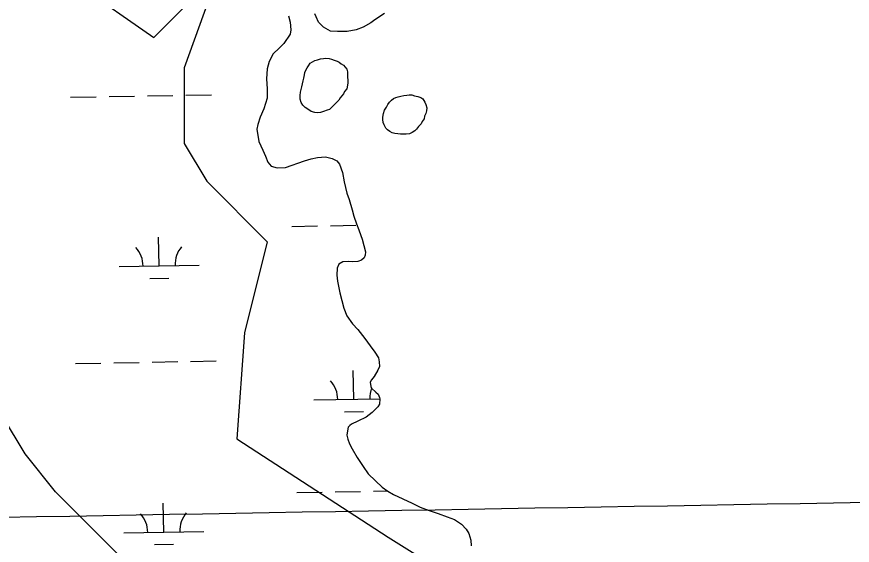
# Model space of a CAD drawing. Extents: x 3903937 to 3942190, y 260677 to 286651.
# Drawn here: x 3912228 to 3913273, y 272112 to 272772 of the extents above; entities that cross this region are included whole.
import ezdxf

# ---------------------------------------------------------------- set-up
doc = ezdxf.new("R2010")
doc.units = 0
for name, color, linetype in [('V-GRID-MAJR', 7, 'Continuous'), ('V-SITE-VEGE', 7, 'Continuous'), ('V-TOPO-SHOR', 7, 'Continuous'), ('V-WETL-SWMP', 7, 'Continuous')]:
    doc.layers.add(name, color=color, linetype=linetype)

msp = doc.modelspace()

# ---------------------------------------------------------------- linework, layer by layer
at = {"layer": 'V-GRID-MAJR'}
for points in [[(3913520.414, 266109.772), (3913415.549, 272167.798), (3913310.651, 278227.748), (3913205.754, 284287.69), (3913205.721, 284289.62200000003)], [(3908100.257, 272076.177), (3913415.549, 272167.798), (3918730.829, 272260.192), (3924046.094, 272353.359), (3929361.347, 272447.3), (3934676.585, 272542.013), (3939991.81, 272637.5), (3939991.811, 272637.5)]]:
    msp.add_spline(points, degree=3, dxfattribs=at)
at = {"layer": 'V-SITE-VEGE'}
for points in [[(3912475.015, 272812.647), (3912437.186, 272708.566), (3912437.186, 272613.944), (3912465.557, 272566.635), (3912541.216, 272490.939), (3912512.845, 272377.396), (3912503.3880000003, 272244.929), (3912692.5330000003, 272121.922), (3912843.847, 272027.303), (3912947.877, 271951.607), (3913004.6210000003, 271875.91000000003), (3913004.6210000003, 271809.676), (3912976.25, 271705.59500000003), (3912919.507, 271696.13300000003), (3912777.648, 271752.903), (3912739.819, 271800.214), (3912683.073, 271866.449), (3912597.96, 271904.29600000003), (3912484.472, 271970.53), (3912437.186, 272027.303), (3912361.529, 272093.537), (3912276.41, 272178.693), (3912238.583, 272226.004), (3912210.2120000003, 272273.313)], [(3912304.785, 272812.647), (3912399.358, 272746.413), (3912446.644, 272793.724)]]:
    msp.add_lwpolyline(points, dxfattribs=at)
at = {"layer": 'V-TOPO-SHOR'}
for points in [[(3912567.654, 272773.598), (3912570.1010000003, 272765.34)], [(3912687.89, 272776.35), (3912675.745, 272768.347), (3912670.654, 272764.749), (3912661.248, 272759.135), (3912652.603, 272755.895), (3912641.1890000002, 272753.81200000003), (3912628.967, 272753.693), (3912620.2860000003, 272754.398), (3912611.565, 272759.043), (3912605.196, 272765.289), (3912602.37, 272771.966), (3912600.754, 272775.89400000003)], [(3912570.1010000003, 272765.34), (3912570.589, 272755.88300000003), (3912569.8540000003, 272750.355), (3912562.079, 272738.843), (3912556.224, 272732.871), (3912548.798, 272726.097), (3912543.77, 272716.188), (3912541.1, 272707.093), (3912540.43, 272694.865), (3912541.341, 272682.255), (3912541.063, 272670.424), (3912536.8540000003, 272657.37), (3912532.228, 272646.679), (3912529.555, 272637.582), (3912528.431, 272631.657), (3912530.552, 272616.301), (3912535.7830000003, 272605.707), (3912539.0130000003, 272597.851), (3912541.847, 272590.388), (3912546.23, 272585.69800000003), (3912553.744, 272583.406), (3912563.99, 272583.902), (3912587.964, 272592.02), (3912596.217, 272594.863), (3912604.088, 272596.518), (3912613.941, 272597.007), (3912622.633, 272595.121), (3912628.183, 272592.02), (3912631.771, 272588.113), (3912635.4220000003, 272577.502), (3912637.505, 272566.088), (3912640.798, 272551.924), (3912643.637, 272544.066), (3912647.313, 272531.09), (3912649.361, 272523.226), (3912653.004, 272513.404), (3912655.839, 272505.939), (3912658.274, 272498.865), (3912659.898, 272494.148)], [(3912640.716, 272681.99700000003), (3912637.986, 272678.814), (3912636.434, 272676.037), (3912634.488, 272673.256), (3912632.541, 272670.87), (3912630.593, 272668.089), (3912627.863, 272664.906), (3912625.129, 272662.117), (3912622, 272659.324), (3912619.2660000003, 272656.536), (3912616.12, 272655.322), (3912611.7970000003, 272653.702), (3912607.862, 272652.477), (3912604.711, 272652.053), (3912600.758, 272652.803), (3912596.406, 272653.946), (3912592.037, 272656.663), (3912588.859, 272659), (3912585.676, 272661.73), (3912583.667, 272665.263), (3912582.447, 272669.195), (3912582.4, 272673.93), (3912582.756, 272677.881), (3912583.5100000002, 272681.438), (3912584.663, 272684.606), (3912585.412, 272688.559), (3912586.168, 272692.116), (3912586.9220000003, 272695.676), (3912587.671, 272699.628), (3912588.431, 272702.792), (3912589.586, 272705.565), (3912591.1380000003, 272708.343), (3912592.6890000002, 272711.12), (3912595.026, 272714.3), (3912597.772, 272715.906), (3912600.9110000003, 272717.513), (3912604.061, 272718.335), (3912607.9960000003, 272719.555), (3912611.541, 272719.985), (3912614.6950000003, 272720.411), (3912618.643, 272720.055), (3912621.807, 272719.297), (3912624.975, 272718.14400000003), (3912628.541, 272716.6), (3912631.3140000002, 272715.445), (3912633.702, 272713.495), (3912636.481, 272711.55), (3912638.8710000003, 272709.205), (3912640.8680000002, 272706.858), (3912641.691, 272703.315), (3912641.724, 272700.159), (3912641.753, 272697.003), (3912642.191, 272692.665), (3912642.2260000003, 272689.116), (3912640.716, 272681.99700000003)], [(3912737.355, 272644.67), (3912735.021, 272641.492), (3912733.8680000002, 272638.32300000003), (3912730.347, 272635.13300000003), (3912728.0100000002, 272631.952), (3912725.667, 272629.56200000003), (3912722.5300000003, 272627.559), (3912718.995, 272625.947), (3912715.0530000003, 272625.513), (3912711.108, 272625.474), (3912707.952, 272625.444), (3912704.792, 272625.808), (3912700.84, 272626.558), (3912697.6750000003, 272627.315), (3912694.503, 272628.864), (3912691.722, 272630.809), (3912689.725, 272633.156), (3912687.321, 272637.078), (3912686.106, 272640.224), (3912685.676, 272643.76900000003), (3912685.645, 272646.927), (3912686.7860000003, 272651.277), (3912687.929, 272655.629), (3912690.2600000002, 272659.203), (3912692.199, 272662.772), (3912694.145, 272665.556), (3912696.488, 272667.946), (3912699.23, 272669.945), (3912701.9760000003, 272671.55), (3912705.126, 272672.369), (3912708.274, 272673.191), (3912712.21, 272674.016), (3912715.757, 272674.446), (3912718.909, 272674.87200000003), (3912722.071, 272674.50800000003), (3912725.633, 272673.359), (3912729.585, 272672.609), (3912733.149, 272671.46), (3912735.93, 272669.514), (3912738.3340000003, 272665.593), (3912739.549, 272662.449), (3912740.771, 272658.515), (3912740.415, 272654.564), (3912739.657, 272651.402), (3912738.113, 272647.83400000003), (3912737.355, 272644.67)], [(3912659.898, 272494.148), (3912664.295, 272478.668), (3912663.781, 272474.309), (3912662.378, 272470.945), (3912659.294, 272468.083), (3912654.628, 272466.517), (3912647.293, 272466.15), (3912642.338, 272466.568), (3912635.994, 272465.999), (3912630.63, 272463.244), (3912628.625, 272458.298), (3912628.291, 272449.377), (3912629.252, 272441.742), (3912631.867, 272427.16000000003), (3912636.844, 272407.911), (3912640.968, 272398.478), (3912647.964, 272388.439), (3912654.676, 272381.275), (3912663.253, 272370.337), (3912670.1520000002, 272360.991), (3912675.87, 272353.33400000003), (3912680.202, 272345.982), (3912681.3710000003, 272341.12200000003), (3912681.545, 272335.273), (3912679.544, 272330.72000000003), (3912674.852, 272322.811), (3912671.662, 272318.362), (3912670.165, 272315.792), (3912670.6380000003, 272310.24), (3912671.719, 272308.352), (3912677.052, 272303.176), (3912680.114, 272300.684), (3912681.7830000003, 272296.516), (3912682.27, 272294.829), (3912681.549, 272288.191), (3912679.751, 272284.828), (3912672.684, 272277.621), (3912664.93, 272272.102), (3912654.401, 272266.892), (3912646.457, 272263.159), (3912644.3680000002, 272261.481), (3912642.674, 272259.308), (3912641.1610000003, 272252.378), (3912640.751, 272249.603), (3912642.019, 272244.444), (3912644.276, 272238.68700000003), (3912647.4220000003, 272232.527), (3912653.6210000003, 272221.699), (3912661.207, 272210.466), (3912667.512, 272201.02400000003), (3912676.595, 272192.265), (3912684.8880000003, 272184.3), (3912691.906, 272179.612), (3912699.322, 272175.32), (3912722.571, 272164.521), (3912732.561, 272159.62200000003), (3912743.7430000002, 272155.215), (3912755.2260000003, 272151.401), (3912766.2120000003, 272147.49), (3912775.415, 272144.082), (3912784.3140000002, 272138.29600000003), (3912789.8370000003, 272132.029), (3912793.483, 272126.563), (3912796.024, 272118.127), (3912796.194, 272110.99)]]:
    msp.add_lwpolyline(points, dxfattribs=at)
at = {"layer": 'V-WETL-SWMP'}
for p, q in [((3912295.422431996, 272671.64335196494), (3912327.4174756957, 272672.20652013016)), ((3912343.414997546, 272672.4881042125), (3912375.4100412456, 272673.0512723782)), ((3912391.407563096, 272673.3328564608), (3912423.402606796, 272673.89602462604)), ((3912439.400128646, 272674.1776087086), (3912471.395172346, 272674.74077687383)), ((3912572.2125047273, 272510.31559639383), (3912604.207548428, 272510.87876455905)), ((3912620.205070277, 272511.1603486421), (3912652.2001139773, 272511.7235168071)), ((3912405.9915020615, 272460.95262702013), (3912405.3579379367, 272496.9470515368)), ((3912355.9992462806, 272460.0726767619), (3912455.983757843, 272461.83257727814)), ((3912394.2649308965, 272445.3128288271), (3912418.261213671, 272445.73520495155)), ((3912301.2771804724, 272339.0198748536), (3912333.272224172, 272339.5830430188)), ((3912349.2697460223, 272339.86462710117), (3912381.264789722, 272340.42779526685)), ((3912397.262311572, 272340.7093793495), (3912429.2573552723, 272341.2725475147)), ((3912445.254877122, 272341.5541315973), (3912477.249920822, 272342.1172997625)), ((3912649.4323952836, 272294.39814957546), (3912648.7988311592, 272330.3925740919)), ((3912599.4401395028, 272293.5181993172), (3912682.227676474, 272294.975403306)), ((3912637.7058241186, 272278.7583513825), (3912661.7021068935, 272279.18072750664)), ((3912578.0672532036, 272177.6921192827), (3912610.0622969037, 272178.25528744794)), ((3912626.0598187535, 272178.536871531), (3912658.0548624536, 272179.100039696)), ((3912674.052384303, 272179.38162377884), (3912691.7851385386, 272179.6937509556)), ((3912411.8462505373, 272128.329149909), (3912411.212686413, 272164.3235744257)), ((3912361.853994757, 272127.4491996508), (3912461.8385063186, 272129.20910016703)), ((3912400.1196793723, 272112.689351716), (3912424.115962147, 272113.11172784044))]:
    msp.add_line(p, q, dxfattribs=at)
for points in [[(3912567.6550000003, 272773.597), (3912570.1010000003, 272765.341), (3912570.588, 272755.882), (3912569.8540000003, 272750.355), (3912562.08, 272738.844), (3912556.224, 272732.87200000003), (3912548.799, 272726.096), (3912543.77, 272716.189), (3912541.099, 272707.094), (3912540.43, 272694.864), (3912541.342, 272682.255), (3912541.063, 272670.423), (3912536.8540000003, 272657.37), (3912532.227, 272646.679), (3912529.556, 272637.583), (3912528.431, 272631.658), (3912530.552, 272616.301), (3912535.782, 272605.706), (3912539.0130000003, 272597.851), (3912541.847, 272590.387), (3912546.23, 272585.69800000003), (3912553.744, 272583.406), (3912563.991, 272583.901), (3912587.964, 272592.021), (3912596.217, 272594.862), (3912604.0870000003, 272596.517), (3912613.94, 272597.007), (3912622.633, 272595.121), (3912628.183, 272592.021), (3912631.77, 272588.113), (3912635.423, 272577.502), (3912637.506, 272566.088), (3912640.799, 272551.925), (3912643.636, 272544.067), (3912647.312, 272531.091), (3912649.361, 272523.225), (3912653.005, 272513.403), (3912655.839, 272505.939), (3912658.274, 272498.865), (3912659.897, 272494.14900000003), (3912664.294, 272478.668), (3912663.7800000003, 272474.309), (3912662.379, 272470.945), (3912659.294, 272468.083), (3912654.629, 272466.517), (3912647.293, 272466.15), (3912642.339, 272466.567), (3912635.9930000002, 272465.999), (3912630.629, 272463.245), (3912628.626, 272458.298), (3912628.292, 272449.378), (3912629.252, 272441.742), (3912631.8680000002, 272427.161), (3912636.844, 272407.912), (3912640.968, 272398.478), (3912647.964, 272388.439), (3912654.6750000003, 272381.27400000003), (3912663.253, 272370.336), (3912670.153, 272360.991), (3912675.87, 272353.335)], [(3912687.8910000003, 272776.351), (3912675.7460000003, 272768.346), (3912670.6550000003, 272764.748), (3912661.247, 272759.135), (3912652.6040000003, 272755.896), (3912641.1890000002, 272753.813), (3912628.967, 272753.694), (3912620.285, 272754.397), (3912611.565, 272759.043), (3912605.1950000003, 272765.29), (3912602.37, 272771.966), (3912600.754, 272775.893)], [(3912675.87, 272353.335), (3912680.201, 272345.982), (3912681.3710000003, 272341.121), (3912681.545, 272335.272), (3912679.544, 272330.721), (3912674.852, 272322.811), (3912671.662, 272318.363), (3912670.165, 272315.792), (3912670.6380000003, 272310.24), (3912671.72, 272308.352), (3912677.051, 272303.176), (3912680.114, 272300.685), (3912681.782, 272296.516), (3912682.27, 272294.829), (3912681.549, 272288.191), (3912679.751, 272284.828), (3912672.684, 272277.621), (3912664.93, 272272.103), (3912654.4020000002, 272266.893), (3912646.457, 272263.159), (3912644.369, 272261.482), (3912642.6750000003, 272259.309), (3912641.16, 272252.377), (3912640.752, 272249.603), (3912642.019, 272244.444), (3912644.275, 272238.686), (3912647.4220000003, 272232.527), (3912653.6210000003, 272221.69800000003), (3912661.207, 272210.466), (3912667.512, 272201.02400000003), (3912676.595, 272192.264), (3912684.8880000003, 272184.301), (3912691.906, 272179.613), (3912699.322, 272175.32), (3912722.571, 272164.52), (3912732.562, 272159.62200000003), (3912743.744, 272155.215), (3912755.2260000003, 272151.401), (3912766.2120000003, 272147.49), (3912775.416, 272144.082), (3912784.313, 272138.297), (3912789.838, 272132.03), (3912793.483, 272126.563), (3912796.025, 272118.127), (3912796.194, 272110.99)]]:
    msp.add_lwpolyline(points, dxfattribs=at)
for points in [[(3912640.717, 272681.998), (3912637.986, 272678.815), (3912636.435, 272676.038), (3912634.489, 272673.257), (3912632.54, 272670.87), (3912630.594, 272668.089), (3912627.863, 272664.906), (3912625.129, 272662.117), (3912621.9990000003, 272659.324), (3912619.265, 272656.536), (3912616.12, 272655.321), (3912611.796, 272653.701), (3912607.862, 272652.478), (3912604.71, 272652.053), (3912600.757, 272652.803), (3912596.4050000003, 272653.945), (3912592.038, 272656.664), (3912588.859, 272659), (3912585.676, 272661.731), (3912583.668, 272665.262), (3912582.446, 272669.196), (3912582.4, 272673.93), (3912582.756, 272677.88), (3912583.5100000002, 272681.438), (3912584.663, 272684.606), (3912585.413, 272688.559), (3912586.167, 272692.117), (3912586.9220000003, 272695.676), (3912587.6720000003, 272699.629), (3912588.43, 272702.793), (3912589.5870000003, 272705.566), (3912591.1380000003, 272708.343), (3912592.6890000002, 272711.12), (3912595.025, 272714.3), (3912597.772, 272715.905), (3912600.912, 272717.514), (3912604.061, 272718.33400000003), (3912607.995, 272719.556), (3912611.541, 272719.985), (3912614.694, 272720.411), (3912618.643, 272720.055), (3912621.807, 272719.297), (3912624.975, 272718.14400000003), (3912628.541, 272716.601), (3912631.3140000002, 272715.444), (3912633.701, 272713.495), (3912636.4820000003, 272711.549), (3912638.872, 272709.205), (3912640.8680000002, 272706.857), (3912641.6920000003, 272703.314), (3912641.723, 272700.158), (3912641.753, 272697.002), (3912642.19, 272692.666), (3912642.225, 272689.115)], [(3912737.356, 272644.67100000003), (3912735.02, 272641.491), (3912733.867, 272638.324), (3912730.347, 272635.13300000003), (3912728.011, 272631.953), (3912725.667, 272629.563), (3912722.5300000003, 272627.559), (3912718.995, 272625.947), (3912715.0530000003, 272625.513), (3912711.108, 272625.475), (3912707.952, 272625.444), (3912704.792, 272625.808), (3912700.839, 272626.558), (3912697.6750000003, 272627.316), (3912694.503, 272628.863), (3912691.722, 272630.809), (3912689.7260000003, 272633.157), (3912687.3200000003, 272637.079), (3912686.106, 272640.224), (3912685.677, 272643.77), (3912685.646, 272646.927), (3912686.787, 272651.278), (3912687.9280000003, 272655.63), (3912690.2600000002, 272659.203), (3912692.198, 272662.773), (3912694.144, 272665.555), (3912696.488, 272667.945), (3912699.23, 272669.945), (3912701.977, 272671.55), (3912705.125, 272672.37), (3912708.274, 272673.19), (3912712.211, 272674.017), (3912715.758, 272674.447), (3912718.91, 272674.87200000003), (3912722.071, 272674.50800000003), (3912725.633, 272673.359), (3912729.586, 272672.609), (3912733.148, 272671.46), (3912735.929, 272669.515), (3912738.335, 272665.592), (3912739.549, 272662.44800000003), (3912740.772, 272658.514), (3912740.416, 272654.565), (3912739.6580000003, 272651.401), (3912738.114, 272647.835)]]:
    msp.add_lwpolyline(points, close=True, dxfattribs=at)
for centre, radius, start, end in [((3912350.7487661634, 272460.4551359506), 35.24628790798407, 0.23658072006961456, 41.780239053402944), ((3912461.2175258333, 272462.39957738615), 35.246287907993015, 140.23657773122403, 181.78023606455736), ((3912594.1896593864, 272293.9006585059), 35.24628790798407, 0.23658072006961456, 41.780239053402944), ((3912704.6584190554, 272295.84509994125), 35.246287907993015, 159.19012726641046, 181.78023606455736), ((3912356.6035146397, 272127.8316588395), 35.24628790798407, 0.23658072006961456, 41.780239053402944), ((3912467.072274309, 272129.77610027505), 35.246287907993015, 140.23657773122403, 181.78023606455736)]:
    msp.add_arc(centre, radius, start, end, dxfattribs=at)

doc.saveas('drawing.dxf')
